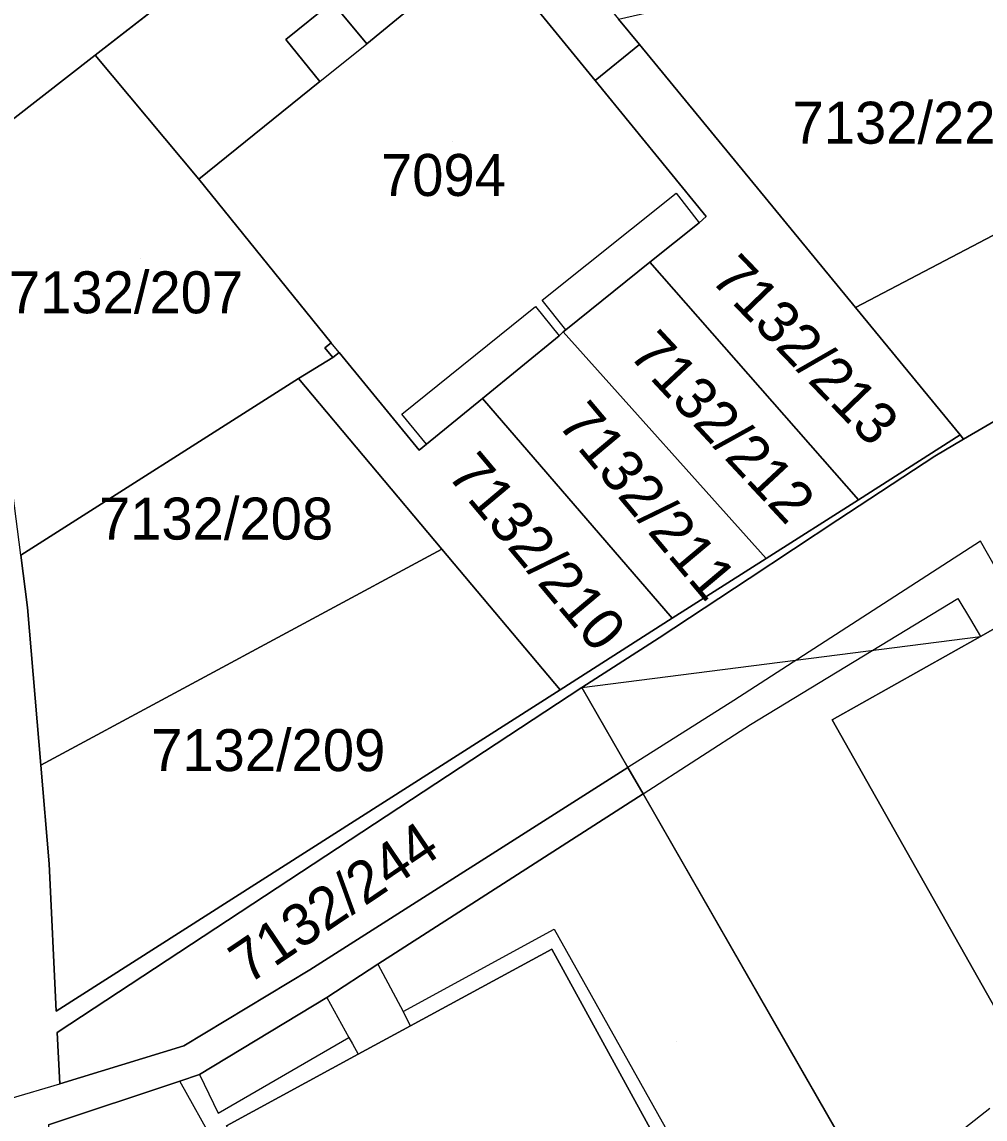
# Model space of a CAD drawing. Extents: x -266199 to -261993, y -1239047 to -1235108.
# Drawn here: x -263486.4 to -263440.5, y -1236758.8 to -1236706.5 of the extents above; entities that cross this region are included whole.
import ezdxf

# ---------------------------------------------------------------- set-up
doc = ezdxf.new("R2010")
doc.units = 0
for name, color, linetype in [('body_kn', 7, 'Continuous'), ('kladpar_druhypozemkov', 7, 'Continuous'), ('kladpar_hranice', 7, 'Continuous'), ('kladpar_parcelnecisla', 7, 'Continuous'), ('kladpar_plochy', 7, 'Continuous'), ('zappar_hrandruhpozemk', 7, 'Continuous')]:
    doc.layers.add(name, color=color, linetype=linetype)

msp = doc.modelspace()

# ---------------------------------------------------------------- linework, layer by layer
at = {"layer": 'body_kn'}
for p, q in [((-263473.85, -1236707.36), (-263473.85, -1236707.36)), ((-263469.99, -1236707.58), (-263469.99, -1236707.58)), ((-263457.01, -1236707.6), (-263457.01, -1236707.6)), ((-263482.94, -1236708.11), (-263482.94, -1236708.11)), ((-263482.94, -1236708.11), (-263482.94, -1236708.11)), ((-263472.23, -1236709.37), (-263472.23, -1236709.37)), ((-263472.23, -1236709.37), (-263472.23, -1236709.37)), ((-263459.12, -1236709.32), (-263459.12, -1236709.32)), ((-263478, -1236714.02), (-263478, -1236714.02)), ((-263478, -1236714.02), (-263478, -1236714.02)), ((-263455.27, -1236714.68), (-263455.27, -1236714.68)), ((-263453.83, -1236715.8), (-263453.83, -1236715.8)), ((-263454.16, -1236716.1), (-263454.16, -1236716.1)), ((-263456.51, -1236717.98), (-263456.51, -1236717.98)), ((-263456.51, -1236717.98), (-263456.51, -1236717.98)), ((-263461.64, -1236719.78), (-263461.64, -1236719.78)), ((-263461.96, -1236720.08), (-263461.96, -1236720.08)), ((-263446.72, -1236720.14), (-263446.72, -1236720.14)), ((-263460.83, -1236721.48), (-263460.83, -1236721.48)), ((-263460.64, -1236721.3), (-263460.64, -1236721.3)), ((-263460.64, -1236721.3), (-263460.64, -1236721.3)), ((-263460.52, -1236721.19), (-263460.52, -1236721.19)), ((-263460.52, -1236721.19), (-263460.52, -1236721.19)), ((-263471.99, -1236722.06), (-263471.99, -1236722.06)), ((-263471.7, -1236721.82), (-263471.7, -1236721.82)), ((-263471.62, -1236722.51), (-263471.62, -1236722.51)), ((-263471.32, -1236722.28), (-263471.32, -1236722.28)), ((-263471.32, -1236722.28), (-263471.32, -1236722.28)), ((-263473.26, -1236723.52), (-263473.26, -1236723.52)), ((-263473.26, -1236723.52), (-263473.26, -1236723.52)), ((-263464.48, -1236724.47), (-263464.48, -1236724.47)), ((-263464.48, -1236724.47), (-263464.48, -1236724.47)), ((-263468.33, -1236725.22), (-263468.33, -1236725.22)), ((-263441.74, -1236726.2), (-263441.74, -1236726.2)), ((-263441.74, -1236726.2), (-263441.74, -1236726.2)), ((-263467.16, -1236726.65), (-263467.16, -1236726.65)), ((-263467.16, -1236726.65), (-263467.16, -1236726.65)), ((-263441.57, -1236726.41), (-263441.57, -1236726.41)), ((-263467.5, -1236726.93), (-263467.5, -1236726.93)), ((-263442.94, -1236727.21), (-263442.94, -1236727.21)), ((-263446.58, -1236729.29), (-263446.58, -1236729.29)), ((-263446.58, -1236729.29), (-263446.58, -1236729.29)), ((-263447.56, -1236730.25), (-263447.56, -1236730.25)), ((-263440.77, -1236731.27), (-263440.77, -1236731.27)), ((-263466.43, -1236731.65), (-263466.43, -1236731.65)), ((-263450.98, -1236732.09), (-263450.98, -1236732.09)), ((-263450.98, -1236732.09), (-263450.98, -1236732.09)), ((-263451.78, -1236733.04), (-263451.78, -1236733.04)), ((-263441.84, -1236734), (-263441.84, -1236734)), ((-263486.16, -1236734.43), (-263486.16, -1236734.43)), ((-263455.45, -1236734.94), (-263455.45, -1236734.94)), ((-263441.25, -1236734.99), (-263441.25, -1236734.99)), ((-263456.07, -1236735.87), (-263456.07, -1236735.87)), ((-263440.77, -1236735.8), (-263440.77, -1236735.8)), ((-263440.77, -1236735.8), (-263440.77, -1236735.8)), ((-263459.75, -1236738.23), (-263459.75, -1236738.23)), ((-263459.75, -1236738.23), (-263459.75, -1236738.23)), ((-263460.79, -1236738.35), (-263460.79, -1236738.35)), ((-263452.52, -1236738.85), (-263452.52, -1236738.85)), ((-263447.84, -1236739.77), (-263447.84, -1236739.77)), ((-263447.84, -1236739.77), (-263447.84, -1236739.77)), ((-263451.72, -1236740), (-263451.72, -1236740)), ((-263485.53, -1236741.93), (-263485.53, -1236741.93)), ((-263485.53, -1236741.93), (-263485.53, -1236741.93)), ((-263457.56, -1236742.05), (-263457.56, -1236742.05)), ((-263457.56, -1236742.05), (-263457.56, -1236742.05)), ((-263456.84, -1236743.3), (-263456.84, -1236743.3)), ((-263456.84, -1236743.3), (-263456.84, -1236743.3)), ((-263485.13, -1236746.63), (-263485.13, -1236746.63)), ((-263461.07, -1236749.75), (-263461.07, -1236749.75)), ((-263461.19, -1236750.7), (-263461.19, -1236750.7)), ((-263472.71, -1236751.69), (-263472.71, -1236751.69)), ((-263469.47, -1236751.42), (-263469.47, -1236751.42)), ((-263469.47, -1236751.42), (-263469.47, -1236751.42)), ((-263471.9, -1236753), (-263471.9, -1236753)), ((-263471.9, -1236753), (-263471.9, -1236753)), ((-263484.79, -1236753.65), (-263484.79, -1236753.65)), ((-263468.27, -1236753.67), (-263468.27, -1236753.67)), ((-263467.91, -1236754.35), (-263467.91, -1236754.35)), ((-263467.91, -1236754.35), (-263467.91, -1236754.35)), ((-263484.74, -1236754.67), (-263484.74, -1236754.67)), ((-263470.85, -1236754.91), (-263470.85, -1236754.91)), ((-263478.71, -1236755.3), (-263478.71, -1236755.3)), ((-263470.68, -1236755.21), (-263470.68, -1236755.21)), ((-263470.41, -1236755.7), (-263470.41, -1236755.7)), ((-263484.62, -1236757.11), (-263484.62, -1236757.11)), ((-263484.62, -1236757.11), (-263484.62, -1236757.11)), ((-263478.91, -1236756.99), (-263478.91, -1236756.99)), ((-263477.97, -1236756.68), (-263477.97, -1236756.68)), ((-263477.97, -1236756.68), (-263477.97, -1236756.68)), ((-263477.08, -1236758.52), (-263477.08, -1236758.52))]:
    msp.add_line(p, q, dxfattribs=at)
at = {"layer": 'kladpar_druhypozemkov'}
for p, q in [((-263444.44, -1236710.74), (-263444.44, -1236710.74)), ((-263465.94, -1236712.22), (-263465.94, -1236712.22)), ((-263480.77, -1236717.81), (-263480.77, -1236717.81)), ((-263448.79, -1236721.51), (-263448.79, -1236721.51)), ((-263452.62, -1236725.35), (-263452.62, -1236725.35)), ((-263476.23, -1236729.48), (-263476.23, -1236729.48)), ((-263455.77, -1236729.45), (-263455.77, -1236729.45)), ((-263461.22, -1236731.59), (-263461.22, -1236731.59)), ((-263472.72, -1236739.87), (-263472.72, -1236739.87)), ((-263470.84, -1236747.18), (-263470.84, -1236747.18)), ((-263455.27, -1236755.11), (-263455.27, -1236755.11))]:
    msp.add_line(p, q, dxfattribs=at)
at = {"layer": 'kladpar_hranice'}
for p, q in [((-263456.51, -1236717.98), (-263446.58, -1236729.29)), ((-263460.64, -1236721.3), (-263450.98, -1236732.09)), ((-263459.75, -1236738.23), (-263457.56, -1236742.05)), ((-263439.66, -1236754.24), (-263447.84, -1236739.77)), ((-263457.56, -1236742.05), (-263456.84, -1236743.3))]:
    msp.add_line(p, q, dxfattribs=at)
for points in [[(-263473.82, -1236690.97), (-263470.54, -1236691.12), (-263469.29, -1236692.64), (-263458.01, -1236706.39), (-263457.01, -1236707.6), (-263459.12, -1236709.32), (-263464.34, -1236702.92), (-263473.82, -1236690.97)], [(-263489.5, -1236713.21), (-263490.43, -1236709.1), (-263493.83, -1236695.36), (-263492.82, -1236694.62), (-263479.38, -1236691.37), (-263478.05, -1236691.9), (-263476.72, -1236692.74), (-263475.84, -1236693.52), (-263475.07, -1236694.51), (-263473.13, -1236697.41), (-263472.75, -1236698.09), (-263472.49, -1236698.74), (-263472.49, -1236699.53), (-263473.03, -1236700.4), (-263482.94, -1236708.11), (-263489.5, -1236713.21)], [(-263464.34, -1236702.92), (-263469.99, -1236707.58), (-263471.65, -1236705.58), (-263473.85, -1236707.36), (-263472.23, -1236709.37), (-263478, -1236714.02), (-263482.94, -1236708.11), (-263473.03, -1236700.4)], [(-263436.62, -1236701.52), (-263433.3, -1236713.1), (-263446.72, -1236720.14), (-263457.01, -1236707.6), (-263458.01, -1236706.39), (-263436.62, -1236701.52)], [(-263478, -1236714.02), (-263472.23, -1236709.37), (-263473.85, -1236707.36), (-263471.65, -1236705.58), (-263469.99, -1236707.58), (-263464.34, -1236702.92), (-263459.12, -1236709.32), (-263453.83, -1236715.8)], [(-263415.39, -1236707.83), (-263415.67, -1236706.87), (-263414.98, -1236706.67), (-263412.35, -1236707.81), (-263414.49, -1236716.73), (-263417.52, -1236712.58), (-263419.48, -1236713.17), (-263434.81, -1236722.46), (-263441.57, -1236726.41), (-263441.74, -1236726.2), (-263446.72, -1236720.14), (-263433.3, -1236713.1)], [(-263453.83, -1236715.8), (-263459.12, -1236709.32), (-263457.01, -1236707.6), (-263446.72, -1236720.14), (-263441.74, -1236726.2)], [(-263482.94, -1236708.11), (-263478, -1236714.02), (-263471.7, -1236721.82), (-263471.99, -1236722.06), (-263471.62, -1236722.51), (-263473.26, -1236723.52), (-263486.48, -1236731.93), (-263488.1, -1236719.44), (-263489.5, -1236713.21), (-263482.94, -1236708.11)], [(-263459.75, -1236738.23), (-263456.07, -1236735.87), (-263451.78, -1236733.04), (-263447.56, -1236730.25), (-263442.94, -1236727.21), (-263441.57, -1236726.41), (-263434.81, -1236722.46), (-263419.48, -1236713.17), (-263417.52, -1236712.58), (-263414.49, -1236716.73), (-263421.98, -1236747.94), (-263423.28, -1236753.37), (-263423.57, -1236754.56), (-263424.78, -1236754.23), (-263438.69, -1236762.81), (-263447.15, -1236769.85)], [(-263467.5, -1236726.93), (-263471.32, -1236722.28), (-263471.62, -1236722.51), (-263471.99, -1236722.06), (-263471.7, -1236721.82), (-263478, -1236714.02)], [(-263453.83, -1236715.8), (-263454.16, -1236716.1), (-263456.51, -1236717.98), (-263460.52, -1236721.19), (-263460.64, -1236721.3), (-263460.83, -1236721.48), (-263464.48, -1236724.47), (-263467.16, -1236726.65), (-263467.5, -1236726.93)], [(-263456.51, -1236717.98), (-263454.16, -1236716.1), (-263453.83, -1236715.8)], [(-263460.64, -1236721.3), (-263460.52, -1236721.19), (-263456.51, -1236717.98)], [(-263441.74, -1236726.2), (-263446.58, -1236729.29), (-263456.51, -1236717.98)], [(-263464.48, -1236724.47), (-263460.83, -1236721.48), (-263460.64, -1236721.3)], [(-263446.58, -1236729.29), (-263450.98, -1236732.09), (-263460.64, -1236721.3)], [(-263473.26, -1236723.52), (-263471.62, -1236722.51), (-263471.32, -1236722.28), (-263467.5, -1236726.93)], [(-263486.48, -1236731.93), (-263473.26, -1236723.52), (-263466.43, -1236731.65), (-263485.53, -1236741.93), (-263486.16, -1236734.43), (-263486.48, -1236731.93)], [(-263464.48, -1236724.47), (-263455.45, -1236734.94), (-263460.79, -1236738.35), (-263466.43, -1236731.65), (-263473.26, -1236723.52)], [(-263467.5, -1236726.93), (-263467.16, -1236726.65), (-263464.48, -1236724.47)], [(-263450.98, -1236732.09), (-263455.45, -1236734.94), (-263464.48, -1236724.47)], [(-263486.48, -1236731.93), (-263486.16, -1236734.43), (-263485.53, -1236741.93), (-263485.13, -1236746.63), (-263484.79, -1236753.65), (-263460.79, -1236738.35), (-263455.45, -1236734.94), (-263450.98, -1236732.09), (-263446.58, -1236729.29), (-263441.74, -1236726.2), (-263441.57, -1236726.41), (-263442.94, -1236727.21), (-263447.56, -1236730.25), (-263451.78, -1236733.04), (-263456.07, -1236735.87), (-263459.75, -1236738.23), (-263484.74, -1236754.67), (-263484.62, -1236757.11), (-263478.71, -1236755.3), (-263472.71, -1236751.69), (-263457.56, -1236742.05)], [(-263447.84, -1236739.77), (-263440.77, -1236735.8), (-263438.81, -1236734.7), (-263431.76, -1236730.74), (-263423.57, -1236745.15)], [(-263423.57, -1236745.15), (-263431.76, -1236730.74), (-263438.81, -1236734.7), (-263440.77, -1236735.8)], [(-263485.53, -1236741.93), (-263466.43, -1236731.65), (-263460.79, -1236738.35), (-263484.79, -1236753.65), (-263485.13, -1236746.63), (-263485.53, -1236741.93)], [(-263447.15, -1236769.85), (-263448.26, -1236768.38), (-263450.01, -1236765.85), (-263445.79, -1236762.55), (-263456.84, -1236743.3), (-263457.56, -1236742.05), (-263459.75, -1236738.23), (-263440.77, -1236735.8)], [(-263440.77, -1236735.8), (-263447.84, -1236739.77), (-263439.66, -1236754.24)], [(-263484.62, -1236757.11), (-263484.74, -1236754.67), (-263459.75, -1236738.23)], [(-263457.56, -1236742.05), (-263472.71, -1236751.69), (-263478.71, -1236755.3), (-263484.62, -1236757.11)], [(-263456.84, -1236743.3), (-263469.47, -1236751.42), (-263471.9, -1236753), (-263477.97, -1236756.68), (-263478.91, -1236756.99), (-263485.16, -1236759.07), (-263485.61, -1236767.04), (-263485.52, -1236777.11), (-263486.38, -1236786.37), (-263485.65, -1236786.75), (-263484.51, -1236786.91), (-263469.98, -1236777.82), (-263469.33, -1236777.23), (-263469.09, -1236776.66), (-263469, -1236776.23), (-263469.06, -1236775.51), (-263469.15, -1236774.95), (-263469.43, -1236773.94), (-263468.69, -1236773.67)], [(-263485.16, -1236759.07), (-263478.91, -1236756.99), (-263477.97, -1236756.68), (-263471.9, -1236753), (-263469.47, -1236751.42), (-263456.84, -1236743.3)], [(-263456.84, -1236743.3), (-263445.79, -1236762.55), (-263450.01, -1236765.85)], [(-263450.01, -1236765.85), (-263450.8, -1236766.33), (-263451.61, -1236766.43), (-263452.36, -1236766.22), (-263453.18, -1236765.29), (-263461.19, -1236750.7), (-263467.91, -1236754.35), (-263470.41, -1236755.7), (-263476.68, -1236759.11)], [(-263476.68, -1236759.11), (-263470.41, -1236755.7), (-263467.91, -1236754.35), (-263461.19, -1236750.7), (-263453.18, -1236765.29)]]:
    msp.add_lwpolyline(points, dxfattribs=at)
at = {"layer": 'kladpar_plochy'}
for p, q in [((-263482.94, -1236708.11), (-263473.03, -1236700.4)), ((-263464.34, -1236702.92), (-263469.99, -1236707.58)), ((-263471.65, -1236705.58), (-263473.85, -1236707.36)), ((-263469.99, -1236707.58), (-263471.65, -1236705.58)), ((-263473.85, -1236707.36), (-263472.23, -1236709.37)), ((-263478, -1236714.02), (-263482.94, -1236708.11)), ((-263472.23, -1236709.37), (-263478, -1236714.02)), ((-263441.57, -1236726.41), (-263434.81, -1236722.46)), ((-263446.58, -1236729.29), (-263441.74, -1236726.2)), ((-263441.74, -1236726.2), (-263441.57, -1236726.41)), ((-263441.57, -1236726.41), (-263442.94, -1236727.21)), ((-263442.94, -1236727.21), (-263441.57, -1236726.41)), ((-263442.94, -1236727.21), (-263447.56, -1236730.25)), ((-263447.56, -1236730.25), (-263442.94, -1236727.21)), ((-263450.98, -1236732.09), (-263446.58, -1236729.29)), ((-263447.56, -1236730.25), (-263451.78, -1236733.04)), ((-263451.78, -1236733.04), (-263447.56, -1236730.25)), ((-263486.48, -1236731.93), (-263486.16, -1236734.43)), ((-263455.45, -1236734.94), (-263450.98, -1236732.09)), ((-263451.78, -1236733.04), (-263456.07, -1236735.87)), ((-263456.07, -1236735.87), (-263451.78, -1236733.04)), ((-263486.16, -1236734.43), (-263485.53, -1236741.93)), ((-263460.79, -1236738.35), (-263455.45, -1236734.94)), ((-263438.81, -1236734.7), (-263440.77, -1236735.8)), ((-263456.07, -1236735.87), (-263459.75, -1236738.23)), ((-263459.75, -1236738.23), (-263456.07, -1236735.87)), ((-263440.77, -1236735.8), (-263447.84, -1236739.77)), ((-263459.75, -1236738.23), (-263484.74, -1236754.67)), ((-263457.56, -1236742.05), (-263459.75, -1236738.23)), ((-263484.79, -1236753.65), (-263460.79, -1236738.35)), ((-263447.84, -1236739.77), (-263439.66, -1236754.24)), ((-263485.53, -1236741.93), (-263485.13, -1236746.63)), ((-263472.71, -1236751.69), (-263457.56, -1236742.05)), ((-263457.56, -1236742.05), (-263456.84, -1236743.3)), ((-263456.84, -1236743.3), (-263457.56, -1236742.05)), ((-263456.84, -1236743.3), (-263469.47, -1236751.42)), ((-263445.79, -1236762.55), (-263456.84, -1236743.3)), ((-263485.13, -1236746.63), (-263484.79, -1236753.65)), ((-263478.71, -1236755.3), (-263472.71, -1236751.69)), ((-263469.47, -1236751.42), (-263471.9, -1236753)), ((-263471.9, -1236753), (-263477.97, -1236756.68)), ((-263484.74, -1236754.67), (-263484.62, -1236757.11)), ((-263484.62, -1236757.11), (-263478.71, -1236755.3)), ((-263478.91, -1236756.99), (-263485.16, -1236759.07)), ((-263477.97, -1236756.68), (-263478.91, -1236756.99))]:
    msp.add_line(p, q, dxfattribs=at)
for points in [[(-263473.82, -1236690.97), (-263470.54, -1236691.12), (-263469.29, -1236692.64), (-263458.01, -1236706.39), (-263457.01, -1236707.6), (-263459.12, -1236709.32), (-263464.34, -1236702.92)], [(-263489.5, -1236713.21), (-263490.43, -1236709.1), (-263493.83, -1236695.36), (-263492.82, -1236694.62), (-263479.38, -1236691.37), (-263478.05, -1236691.9), (-263476.72, -1236692.74), (-263475.84, -1236693.52), (-263475.07, -1236694.51), (-263473.13, -1236697.41), (-263472.75, -1236698.09), (-263472.49, -1236698.74), (-263472.49, -1236699.53), (-263473.03, -1236700.4), (-263482.94, -1236708.11)], [(-263436.62, -1236701.52), (-263433.3, -1236713.1), (-263446.72, -1236720.14), (-263457.01, -1236707.6), (-263458.01, -1236706.39)], [(-263478, -1236714.02), (-263472.23, -1236709.37), (-263473.85, -1236707.36), (-263471.65, -1236705.58), (-263469.99, -1236707.58), (-263464.34, -1236702.92), (-263459.12, -1236709.32), (-263453.83, -1236715.8), (-263454.16, -1236716.1), (-263456.51, -1236717.98), (-263460.52, -1236721.19), (-263460.64, -1236721.3), (-263460.83, -1236721.48), (-263464.48, -1236724.47), (-263467.16, -1236726.65), (-263467.5, -1236726.93), (-263471.32, -1236722.28), (-263471.62, -1236722.51), (-263471.99, -1236722.06), (-263471.7, -1236721.82)], [(-263433.3, -1236713.1), (-263432.4, -1236712.63), (-263431.95, -1236712.5), (-263424.15, -1236710.31), (-263423.65, -1236710.16), (-263415.84, -1236707.97), (-263415.39, -1236707.83), (-263415.67, -1236706.87), (-263414.98, -1236706.67), (-263412.35, -1236707.81), (-263414.49, -1236716.73), (-263417.52, -1236712.58), (-263419.48, -1236713.17), (-263434.81, -1236722.46), (-263441.57, -1236726.41), (-263441.74, -1236726.2), (-263446.72, -1236720.14)], [(-263441.74, -1236726.2), (-263446.58, -1236729.29), (-263456.51, -1236717.98), (-263454.16, -1236716.1), (-263453.83, -1236715.8), (-263459.12, -1236709.32), (-263457.01, -1236707.6), (-263446.72, -1236720.14)], [(-263482.94, -1236708.11), (-263478, -1236714.02), (-263471.7, -1236721.82), (-263471.99, -1236722.06), (-263471.62, -1236722.51), (-263473.26, -1236723.52), (-263486.48, -1236731.93), (-263488.1, -1236719.44), (-263489.5, -1236713.21)], [(-263446.58, -1236729.29), (-263450.98, -1236732.09), (-263460.64, -1236721.3), (-263460.52, -1236721.19), (-263456.51, -1236717.98)], [(-263450.98, -1236732.09), (-263455.45, -1236734.94), (-263464.48, -1236724.47), (-263460.83, -1236721.48), (-263460.64, -1236721.3)], [(-263473.26, -1236723.52), (-263471.62, -1236722.51), (-263471.32, -1236722.28), (-263467.5, -1236726.93), (-263467.16, -1236726.65), (-263464.48, -1236724.47), (-263455.45, -1236734.94), (-263460.79, -1236738.35), (-263466.43, -1236731.65)], [(-263486.48, -1236731.93), (-263473.26, -1236723.52), (-263466.43, -1236731.65), (-263485.53, -1236741.93), (-263486.16, -1236734.43)], [(-263447.84, -1236739.77), (-263440.77, -1236735.8), (-263438.81, -1236734.7), (-263431.76, -1236730.74), (-263423.57, -1236745.15), (-263423.96, -1236745.4), (-263431.38, -1236749.58), (-263431.79, -1236749.82), (-263439.27, -1236753.99), (-263439.66, -1236754.24)], [(-263485.53, -1236741.93), (-263466.43, -1236731.65), (-263460.79, -1236738.35), (-263484.79, -1236753.65), (-263485.13, -1236746.63)], [(-263484.62, -1236757.11), (-263484.74, -1236754.67), (-263459.75, -1236738.23), (-263457.56, -1236742.05), (-263472.71, -1236751.69), (-263478.71, -1236755.3)], [(-263476.68, -1236759.11), (-263470.41, -1236755.7), (-263467.91, -1236754.35), (-263461.19, -1236750.7), (-263453.18, -1236765.29), (-263453.58, -1236765.5), (-263460.73, -1236769.32), (-263461.13, -1236769.57), (-263468.3, -1236773.42), (-263468.69, -1236773.67)]]:
    msp.add_lwpolyline(points, close=True, dxfattribs=at)
for points in [[(-263485.16, -1236759.07), (-263478.91, -1236756.99), (-263477.97, -1236756.68), (-263471.9, -1236753), (-263469.47, -1236751.42), (-263456.84, -1236743.3), (-263445.79, -1236762.55)], [(-263453.18, -1236765.29), (-263461.19, -1236750.7), (-263467.91, -1236754.35), (-263470.41, -1236755.7), (-263476.68, -1236759.11)]]:
    msp.add_lwpolyline(points, dxfattribs=at)
at = {"layer": 'zappar_hrandruhpozemk'}
for p, q in [((-263472.23, -1236709.37), (-263469.99, -1236707.58)), ((-263461.64, -1236719.78), (-263455.27, -1236714.68)), ((-263455.27, -1236714.68), (-263454.16, -1236716.1)), ((-263460.52, -1236721.19), (-263461.64, -1236719.78)), ((-263468.33, -1236725.22), (-263461.96, -1236720.08)), ((-263461.96, -1236720.08), (-263460.83, -1236721.48)), ((-263471.32, -1236722.28), (-263471.7, -1236721.82)), ((-263467.16, -1236726.65), (-263468.33, -1236725.22)), ((-263440.77, -1236731.27), (-263452.52, -1236738.85)), ((-263451.72, -1236740), (-263441.84, -1236734)), ((-263452.52, -1236738.85), (-263457.56, -1236742.05)), ((-263456.84, -1236743.3), (-263451.72, -1236740)), ((-263469.47, -1236751.42), (-263468.27, -1236753.67)), ((-263477.08, -1236758.52), (-263470.85, -1236754.91)), ((-263470.68, -1236755.21), (-263470.41, -1236755.7)), ((-263486.98, -1236757.82), (-263484.62, -1236757.11)), ((-263469.43, -1236773.94), (-263478.91, -1236756.99)), ((-263477.97, -1236756.68), (-263477.08, -1236758.52)), ((-263445.79, -1236762.55), (-263440.33, -1236758.28))]:
    msp.add_line(p, q, dxfattribs=at)
for points in [[(-263438.81, -1236734.7), (-263439.31, -1236733.83), (-263440.77, -1236731.27)], [(-263441.84, -1236734), (-263441.25, -1236734.99), (-263440.77, -1236735.8)], [(-263467.91, -1236754.35), (-263468.27, -1236753.67), (-263461.07, -1236749.75), (-263452.62, -1236764.82)], [(-263471.9, -1236753), (-263470.85, -1236754.91), (-263470.68, -1236755.21)]]:
    msp.add_lwpolyline(points, dxfattribs=at)

# ---------------------------------------------------------------- texts
at = {"layer": 'kladpar_parcelnecisla'}
for s, p in [('7132/221', (-263449.718, -1236712.33)), ('7094', (-263469.324, -1236714.82)), ('7132/207', (-263487.045, -1236720.41)), ('7132/208', (-263482.756, -1236731.19)), ('7132/209', (-263480.272, -1236742.22))]:
    msp.add_text(s, height=2, dxfattribs=at).set_placement(p)
for s, rotation, p in [('7132/213', 314, (-263453.696, -1236718.82)), ('7132/212', 313, (-263457.582, -1236722.407)), ('7132/211', 310, (-263460.973, -1236725.691)), ('7132/210', 310, (-263466.227, -1236728.123)), ('7132/244', 34, (-263475.656, -1236752.417))]:
    msp.add_text(s, height=2, rotation=rotation, dxfattribs=at).set_placement(p)

doc.saveas('drawing.dxf')
